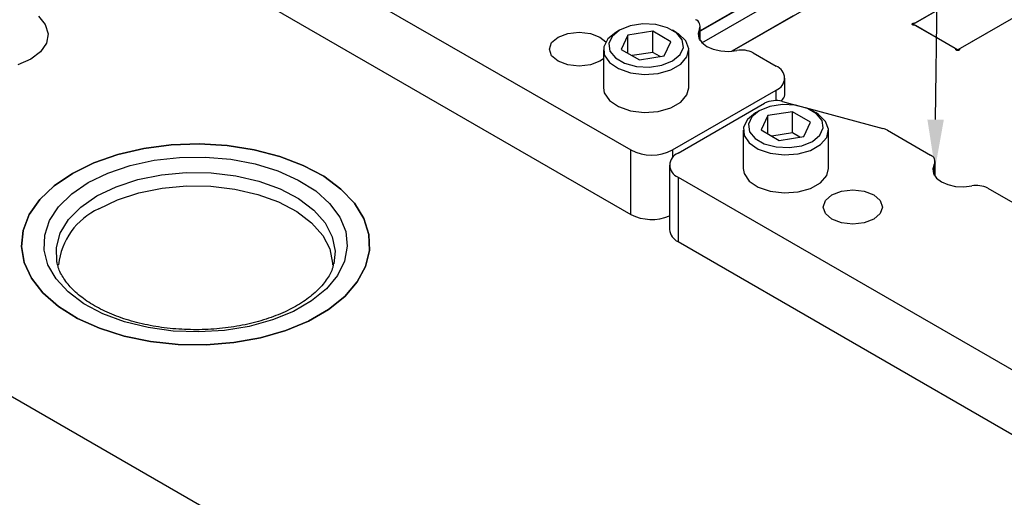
# Model space of a CAD drawing. Header units: inches. Extents: x 1880 to 2363, y -453 to -54.
# Tile 892 of 1056: x 2069.28 to 2072.39, y -68.45 to -66.94. Entities that reach past the tile are written whole.
import ezdxf

# ---------------------------------------------------------------- set-up
doc = ezdxf.new("R2010")
doc.units = ezdxf.units.IN
doc.header["$LTSCALE"] = 0.5
doc.header["$MEASUREMENT"] = 0
for name, color, linetype in [('DIE-M-S', 8, 'Continuous'), ('DIE-M-S2', 1, 'Continuous'), ('DSS-M-S', 53, 'Continuous'), ('RAI-M-S', 8, 'Continuous'), ('SID-M-S', 105, 'Continuous'), ('SVD-M-S', 8, 'Continuous')]:
    doc.layers.add(name, color=color, linetype=linetype)

msp = doc.modelspace()

# ---------------------------------------------------------------- linework, layer by layer
at = {"layer": 'DIE-M-S', "linetype": 'Continuous', "lineweight": 25}
for p, q in [((2071.53326, -67.04027), (2072.00422, -66.76838)), ((2072.11393, -66.94998), (2072.37229, -66.80082)), ((2072.58393, -66.84193), (2072.25535, -67.03162)), ((2069.34003, -66.92923), (2069.36196, -66.95585)), ((2069.36196, -66.95585), (2069.37063, -66.9849)), ((2072.10318, -66.95445), (2072.10366, -66.95309)), ((2072.10366, -66.95581), (2072.10318, -66.95445)), ((2072.10366, -66.95309), (2072.10503, -66.95195)), ((2072.10503, -66.95695), (2072.10366, -66.95581)), ((2072.10503, -66.95195), (2072.10706, -66.95121)), ((2072.10706, -66.95769), (2072.10503, -66.95695)), ((2072.10706, -66.95121), (2072.10943, -66.95099)), ((2072.10943, -66.95791), (2072.10706, -66.95769)), ((2072.10943, -66.95099), (2072.10943, -66.95257)), ((2072.23986, -67.03162), (2072.11393, -66.95892)), ((2069.37063, -66.9849), (2069.36541, -67.01423)), ((2069.34668, -67.04165), (2069.31582, -67.06514)), ((2069.36541, -67.01423), (2069.34668, -67.04165)), ((2072.24161, -67.03456), (2072.24161, -67.03407)), ((2072.24161, -67.03421), (2072.24161, -67.0345)), ((2072.24199, -67.03558), (2072.24161, -67.03421)), ((2072.24327, -67.03675), (2072.24199, -67.03558)), ((2072.24525, -67.03754), (2072.24327, -67.03675)), ((2072.2476, -67.03782), (2072.24525, -67.03754)), ((2072.24996, -67.03754), (2072.2476, -67.03782)), ((2072.25193, -67.03675), (2072.24996, -67.03754)), ((2072.25322, -67.03558), (2072.25193, -67.03675)), ((2072.2536, -67.03421), (2072.25322, -67.03558)), ((2072.25359, -67.03407), (2072.25359, -67.03456)), ((2072.2536, -67.03421), (2072.2536, -67.0345)), ((2069.31582, -67.06514), (2069.27514, -67.08295)), ((2067.86449, -67.32945), (2075.01687, -71.45843)), ((2069.67334, -67.34815), (2069.59105, -67.36727)), ((2069.75987, -67.3369), (2069.67334, -67.34815)), ((2069.84841, -67.3338), (2069.75987, -67.3369)), ((2069.93667, -67.33895), (2069.84841, -67.3338)), ((2070.02235, -67.35221), (2069.93667, -67.33895)), ((2070.10324, -67.37322), (2070.02235, -67.35221)), ((2069.59105, -67.36727), (2069.51514, -67.39376)), ((2070.17724, -67.40146), (2070.10324, -67.37322)), ((2069.51514, -67.39376), (2069.44757, -67.42694)), ((2070.24244, -67.43618), (2070.17724, -67.40146)), ((2069.44757, -67.42694), (2069.3901, -67.46594)), ((2070.29714, -67.47649), (2070.24244, -67.43618)), ((2069.3901, -67.46594), (2069.34421, -67.50976)), ((2070.33994, -67.52134), (2070.29714, -67.47649)), ((2069.34421, -67.50976), (2069.31109, -67.55727)), ((2070.36972, -67.56958), (2070.33994, -67.52134)), ((2069.31109, -67.55727), (2069.2916, -67.60722)), ((2070.3857, -67.61995), (2070.36972, -67.56958)), ((2069.2916, -67.60722), (2069.28625, -67.65834)), ((2070.38749, -67.67114), (2070.3857, -67.61995)), ((2069.28625, -67.65834), (2069.29516, -67.70929)), ((2070.37503, -67.72184), (2070.38749, -67.67114)), ((2069.29516, -67.70929), (2069.31812, -67.75875)), ((2070.34864, -67.77073), (2070.37503, -67.72184)), ((2069.31812, -67.75875), (2069.35453, -67.80544)), ((2070.30901, -67.81654), (2070.34864, -67.77073)), ((2069.35453, -67.80544), (2069.40343, -67.84816)), ((2070.25716, -67.85809), (2070.30901, -67.81654)), ((2069.40343, -67.84816), (2069.46358, -67.8858)), ((2070.19443, -67.8943), (2070.25716, -67.85809)), ((2069.46358, -67.8858), (2069.53341, -67.91738)), ((2070.12246, -67.92423), (2070.19443, -67.8943)), ((2069.53341, -67.91738), (2069.6111, -67.94209)), ((2069.6111, -67.94209), (2069.69466, -67.95928)), ((2069.95842, -67.96235), (2070.04311, -67.94711)), ((2070.04311, -67.94711), (2070.12246, -67.92423)), ((2069.69466, -67.95928), (2069.78191, -67.96851)), ((2069.78191, -67.96851), (2069.87059, -67.96954)), ((2069.87059, -67.96954), (2069.95842, -67.96235))]:
    msp.add_line(p, q, dxfattribs=at)
for centre, radius, start, end in [((2072.10982, -66.94223), 0.00877, 267.45052, 297.91355), ((2072.10982, -66.96667), 0.00877, 62.08645, 92.54948), ((2072.23867, -67.0343), 0.00294, 1.82355, 66.23381), ((2072.25653, -67.0343), 0.00294, 113.76619, 178.17645)]:
    msp.add_arc(centre, radius, start, end, dxfattribs=at)
at = {"layer": 'DIE-M-S2', "linetype": 'Continuous', "lineweight": 25}
for p, q in [((2071.93212, -66.68898), (2071.43337, -66.9769)), ((2072.10618, -66.95445), (2072.37229, -66.80082)), ((2072.57994, -66.84423), (2072.2476, -67.03609)), ((2071.62095, -66.86718), (2071.43337, -66.97547)), ((2071.4385, -67.01333), (2071.65631, -66.88759)), ((2071.72702, -66.92841), (2071.53326, -67.04027)), ((2072.2476, -67.03609), (2072.10618, -66.95445)), ((2072.10618, -66.95445), (2072.10618, -66.95745)), ((2072.2476, -67.03609), (2072.2476, -67.03782))]:
    msp.add_line(p, q, dxfattribs=at)
at = {"layer": 'DSS-M-S', "linetype": 'Continuous', "lineweight": 25}
for p, q in [((2069.59105, -67.36727), (2069.67334, -67.34815)), ((2069.67334, -67.34815), (2069.75987, -67.3369)), ((2069.75987, -67.3369), (2069.84841, -67.3338)), ((2069.84841, -67.3338), (2069.93667, -67.33895)), ((2069.93667, -67.33895), (2070.02235, -67.35221)), ((2070.02235, -67.35221), (2070.10324, -67.37322)), ((2069.51514, -67.39376), (2069.59105, -67.36727)), ((2069.63037, -67.40192), (2069.70654, -67.38532)), ((2069.70654, -67.38532), (2069.78647, -67.3764)), ((2069.78647, -67.3764), (2069.86786, -67.3754)), ((2069.86786, -67.3754), (2069.94838, -67.38236)), ((2069.94838, -67.38236), (2070.0257, -67.39707)), ((2070.10324, -67.37322), (2070.17724, -67.40146)), ((2069.44757, -67.42694), (2069.51514, -67.39376)), ((2069.56015, -67.4257), (2069.63037, -67.40192)), ((2070.0257, -67.39707), (2070.0976, -67.41911)), ((2070.17724, -67.40146), (2070.24244, -67.43618)), ((2069.3901, -67.46594), (2069.44757, -67.42694)), ((2069.49791, -67.456), (2069.56015, -67.4257)), ((2069.58605, -67.46912), (2069.65485, -67.44659)), ((2069.65485, -67.44659), (2069.72951, -67.43151)), ((2069.72951, -67.43151), (2069.80764, -67.42436)), ((2069.80764, -67.42436), (2069.88672, -67.42539)), ((2069.88672, -67.42539), (2069.96421, -67.43455)), ((2069.96421, -67.43455), (2070.03762, -67.45155)), ((2070.0976, -67.41911), (2070.16201, -67.44786)), ((2070.16201, -67.44786), (2070.21708, -67.48247)), ((2070.24244, -67.43618), (2070.29714, -67.47649)), ((2069.34421, -67.50976), (2069.3901, -67.46594)), ((2069.44543, -67.49193), (2069.49791, -67.456)), ((2069.52533, -67.49839), (2069.58605, -67.46912)), ((2069.65822, -67.4886), (2069.7315, -67.4738)), ((2069.7315, -67.4738), (2069.80818, -67.46678)), ((2069.80818, -67.46678), (2069.8858, -67.46779)), ((2069.8858, -67.46779), (2069.96187, -67.47678)), ((2069.96187, -67.47678), (2070.03393, -67.49347)), ((2070.03762, -67.45155), (2070.1046, -67.47584)), ((2070.1046, -67.47584), (2070.16299, -67.50665)), ((2070.29714, -67.47649), (2070.33994, -67.52134)), ((2069.31109, -67.55727), (2069.34421, -67.50976)), ((2069.40423, -67.53246), (2069.44543, -67.49193)), ((2069.47463, -67.53344), (2069.52533, -67.49839)), ((2069.53109, -67.53944), (2069.59069, -67.51072)), ((2069.59069, -67.51072), (2069.65822, -67.4886)), ((2070.03393, -67.49347), (2070.09967, -67.51731)), ((2070.16299, -67.50665), (2070.21091, -67.54298)), ((2070.21708, -67.48247), (2070.26123, -67.52196)), ((2069.37548, -67.57643), (2069.40423, -67.53246)), ((2069.4356, -67.57316), (2069.47463, -67.53344)), ((2070.09967, -67.51731), (2070.15697, -67.54755)), ((2070.26123, -67.52196), (2070.29318, -67.56519)), ((2070.33994, -67.52134), (2070.36972, -67.56958)), ((2069.2916, -67.60722), (2069.31109, -67.55727)), ((2069.40947, -67.61626), (2069.4356, -67.57316)), ((2070.15697, -67.54755), (2070.20401, -67.58321)), ((2070.21091, -67.54298), (2070.24682, -67.58367)), ((2070.29318, -67.56519), (2070.31202, -67.61091)), ((2070.36972, -67.56958), (2070.3857, -67.61995)), ((2069.36003, -67.62258), (2069.37548, -67.57643)), ((2070.20401, -67.58321), (2070.23925, -67.62315)), ((2070.24682, -67.58367), (2070.26957, -67.6274)), ((2069.28625, -67.65834), (2069.2916, -67.60722)), ((2069.3583, -67.66956), (2069.36003, -67.62258)), ((2069.3971, -67.66136), (2069.40947, -67.61626)), ((2070.23925, -67.62315), (2070.26158, -67.66608)), ((2070.26957, -67.6274), (2070.27842, -67.67278)), ((2070.31202, -67.61091), (2070.3172, -67.65781)), ((2070.3857, -67.61995), (2070.38749, -67.67114)), ((2069.29516, -67.70929), (2069.28625, -67.65834)), ((2069.39887, -67.70701), (2069.3971, -67.66136)), ((2070.26158, -67.66608), (2070.27028, -67.71062)), ((2070.3172, -67.65781), (2070.30857, -67.70455)), ((2069.37035, -67.71604), (2069.3583, -67.66956)), ((2070.27842, -67.67278), (2070.27448, -67.71293)), ((2070.38749, -67.67114), (2070.37503, -67.72184)), ((2069.31812, -67.75875), (2069.29516, -67.70929)), ((2069.39584, -67.76068), (2069.37035, -67.71604)), ((2069.39954, -67.71025), (2069.39887, -67.70701)), ((2069.40097, -67.71624), (2069.39954, -67.71025)), ((2070.27028, -67.71062), (2070.27039, -67.71622)), ((2070.30857, -67.70455), (2070.28639, -67.74977)), ((2070.37503, -67.72184), (2070.34864, -67.77073)), ((2069.35453, -67.80544), (2069.31812, -67.75875)), ((2070.28639, -67.74977), (2070.25129, -67.79217)), ((2069.43402, -67.80219), (2069.39584, -67.76068)), ((2070.34864, -67.77073), (2070.30901, -67.81654)), ((2069.40343, -67.84816), (2069.35453, -67.80544)), ((2069.48381, -67.83937), (2069.43402, -67.80219)), ((2070.25129, -67.79217), (2070.20428, -67.83054)), ((2070.30901, -67.81654), (2070.25716, -67.85809)), ((2069.46358, -67.8858), (2069.40343, -67.84816)), ((2069.54377, -67.87116), (2069.48381, -67.83937)), ((2070.20428, -67.83054), (2070.14671, -67.86377)), ((2069.61217, -67.89665), (2069.54377, -67.87116)), ((2070.14671, -67.86377), (2070.08025, -67.89091)), ((2070.25716, -67.85809), (2070.19443, -67.8943)), ((2069.53341, -67.91738), (2069.46358, -67.8858)), ((2069.68705, -67.9151), (2069.61217, -67.89665)), ((2069.76626, -67.92597), (2069.68705, -67.9151)), ((2070.00679, -67.91118), (2069.92846, -67.92398)), ((2070.08025, -67.89091), (2070.00679, -67.91118)), ((2070.19443, -67.8943), (2070.12246, -67.92423)), ((2069.6111, -67.94209), (2069.53341, -67.91738)), ((2069.69466, -67.95928), (2069.6111, -67.94209)), ((2069.8475, -67.92896), (2069.76626, -67.92597)), ((2069.92846, -67.92398), (2069.8475, -67.92896)), ((2070.04311, -67.94711), (2069.95842, -67.96235)), ((2070.12246, -67.92423), (2070.04311, -67.94711)), ((2069.78191, -67.96851), (2069.69466, -67.95928)), ((2069.87059, -67.96954), (2069.78191, -67.96851)), ((2069.95842, -67.96235), (2069.87059, -67.96954))]:
    msp.add_line(p, q, dxfattribs=at)
msp.add_arc((2069.61981, -67.737), 0.21656, 114.18443, 174.49542, dxfattribs=at)
msp.add_open_spline([(2070.27323, -67.71243), (2070.27261, -67.71669), (2070.27034, -67.73229), (2070.25484, -67.76049), (2070.22649, -67.79586), (2070.18563, -67.82946), (2070.13546, -67.85906), (2070.0769, -67.88387), (2070.01151, -67.90311), (2069.94105, -67.9161), (2069.86754, -67.92239), (2069.79308, -67.92173), (2069.71989, -67.91414), (2069.65012, -67.89989), (2069.58585, -67.8795), (2069.52891, -67.85374), (2069.48099, -67.82365), (2069.44298, -67.79044), (2069.41685, -67.75549), (2069.40339, -67.73022), (2069.40161, -67.71692), (2069.40138, -67.71522)], degree=3, knots=[0, 0, 0, 0, 0.0209664, 0.0767016, 0.1359809, 0.1935179, 0.2504866, 0.307398, 0.364436, 0.4216468, 0.4789932, 0.5364094, 0.5938187, 0.6511211, 0.7082397, 0.7651077, 0.8216968, 0.8780913, 0.9345298, 0.9916719, 1, 1, 1, 1], dxfattribs=at)
at = {"layer": 'RAI-M-S', "linetype": 'Continuous', "lineweight": 25}
for p, q in [((2068.79992, -65.95912), (2071.21398, -67.35272)), ((2068.79992, -66.16325), (2071.21398, -67.55686)), ((2071.01406, -66.98351), (2071.04993, -66.97939)), ((2071.04993, -66.97939), (2071.08581, -66.98351)), ((2071.43089, -66.96965), (2071.42631, -66.98431)), ((2071.43089, -67.0034), (2071.43089, -66.96965)), ((2071.43337, -67.00727), (2071.43337, -66.96067)), ((2070.95618, -67.03351), (2070.96332, -67.0128)), ((2070.96332, -67.0128), (2070.98364, -66.99524)), ((2070.98364, -66.99524), (2071.01406, -66.98351)), ((2071.08581, -66.98351), (2071.11622, -66.99524)), ((2071.11622, -66.99524), (2071.13443, -67.01006)), ((2071.42631, -66.98431), (2071.4288, -66.99914)), ((2071.4288, -66.99914), (2071.43819, -67.01301)), ((2071.43819, -67.01301), (2071.45376, -67.0249)), ((2070.96332, -67.05422), (2070.95618, -67.03351)), ((2071.45376, -67.0249), (2071.47434, -67.03388)), ((2071.47434, -67.03388), (2071.49838, -67.0393)), ((2071.49838, -67.0393), (2071.52407, -67.04074)), ((2071.52407, -67.04074), (2071.54947, -67.0381)), ((2070.98364, -67.07178), (2070.96332, -67.05422)), ((2071.01406, -67.08351), (2070.98364, -67.07178)), ((2071.11622, -67.07178), (2071.08581, -67.08351)), ((2071.12706, -67.06427), (2071.11622, -67.07178)), ((2071.60038, -67.04512), (2071.6736, -67.08739)), ((2071.04993, -67.08763), (2071.01406, -67.08351)), ((2071.08581, -67.08351), (2071.04993, -67.08763)), ((2071.70084, -67.17836), (2071.70084, -67.12535)), ((2071.3455, -67.35272), (2071.6736, -67.16332)), ((2071.6736, -67.19647), (2071.6736, -67.16332)), ((2071.69338, -67.19917), (2071.74299, -67.21252)), ((2071.36318, -67.36293), (2071.63689, -67.20492)), ((2071.76475, -67.21838), (2072.01113, -67.2847)), ((2072.02535, -67.29045), (2072.16119, -67.36887)), ((2071.21398, -67.55686), (2071.21398, -67.35272)), ((2071.3455, -67.35272), (2071.3455, -67.37718)), ((2071.33594, -67.40089), (2071.33594, -67.60503)), ((2072.17335, -67.39826), (2072.16877, -67.41292)), ((2072.16877, -67.41292), (2072.17127, -67.42775)), ((2072.17335, -67.43202), (2072.17335, -67.39826)), ((2072.17583, -67.43589), (2072.17583, -67.38928)), ((2071.36318, -67.43886), (2073.77724, -68.83246)), ((2071.36318, -67.43886), (2071.36318, -67.64299)), ((2072.17127, -67.42775), (2072.18065, -67.44163)), ((2072.18065, -67.44163), (2072.19622, -67.45351)), ((2071.88026, -67.48356), (2071.91614, -67.47944)), ((2071.91614, -67.47944), (2071.95202, -67.48356)), ((2072.19622, -67.45351), (2072.21681, -67.4625)), ((2072.21681, -67.4625), (2072.24085, -67.46792)), ((2072.24085, -67.46792), (2072.26653, -67.46936)), ((2072.26653, -67.46936), (2072.29193, -67.46671)), ((2072.34284, -67.47373), (2072.58545, -67.61379)), ((2071.82952, -67.51285), (2071.84985, -67.49529)), ((2071.84985, -67.49529), (2071.88026, -67.48356)), ((2071.95202, -67.48356), (2071.98243, -67.49529)), ((2071.98243, -67.49529), (2072.00275, -67.51285)), ((2071.82239, -67.53356), (2071.82952, -67.51285)), ((2071.82952, -67.55427), (2071.82239, -67.53356)), ((2072.00275, -67.51285), (2072.00989, -67.53356)), ((2072.00989, -67.53356), (2072.00275, -67.55427)), ((2071.84985, -67.57183), (2071.82952, -67.55427)), ((2071.88026, -67.58356), (2071.84985, -67.57183)), ((2071.98243, -67.57183), (2071.95202, -67.58356)), ((2072.00275, -67.55427), (2071.98243, -67.57183)), ((2071.91614, -67.58768), (2071.88026, -67.58356)), ((2071.95202, -67.58356), (2071.91614, -67.58768)), ((2071.36318, -67.64299), (2073.77724, -69.0366))]:
    msp.add_line(p, q, dxfattribs=at)
for centre, radius, start, end in [((2071.41128, -66.96055), 0.02162, 335.11499, 69.85575), ((2071.56495, -67.11388), 0.07735, 62.74366, 101.54852), ((2071.65919, -67.12535), 0.04061, 290.78342, 69.21658), ((2071.67252, -67.27452), 0.07818, 74.52122, 117.10318), ((2071.99615, -67.34223), 0.05944, 60.57509, 75.4057), ((2071.27974, -67.22581), 0.14294, 242.60967, 297.39033), ((2071.37759, -67.40089), 0.04061, 110.78342, 249.21658), ((2072.15375, -67.38916), 0.02162, 335.11499, 69.85575), ((2072.30742, -67.54249), 0.07735, 62.74366, 101.54852), ((2071.28015, -67.42777), 0.14506, 242.86065, 292.61925), ((2071.38248, -67.60039), 0.04677, 185.6948, 245.62534)]:
    msp.add_arc(centre, radius, start, end, dxfattribs=at)
msp.add_ellipse((2071.60784, -67.1979), major_axis=(0.09267, 0.02234), ratio=0.3494348, start_param=5.6764329, end_param=6.1991428, dxfattribs=at)
at = {"layer": 'SID-M-S'}
msp.add_line((2072.17773, -67.2566), (2072.24868, -61.40919), dxfattribs=at)
msp.add_solid([(2072.20373, -67.25691), (2072.17583, -67.41258), (2072.20373, -67.25691), (2072.15173, -67.25628)], dxfattribs=at)
at = {"layer": 'SVD-M-S', "linetype": 'Continuous', "lineweight": 25}
for p, q in [((2071.16661, -66.98034), (2071.14078, -67.00122)), ((2071.1782, -66.97364), (2071.15458, -66.99312)), ((2071.17819, -66.97365), (2071.16659, -66.98035)), ((2071.21194, -66.96001), (2071.1782, -66.97364)), ((2071.28308, -66.97678), (2071.20465, -66.98892)), ((2071.25173, -66.95385), (2071.21194, -66.96001)), ((2071.29276, -66.95592), (2071.25173, -66.95385)), ((2071.34049, -67.00993), (2071.28308, -66.97678)), ((2071.28308, -67.04374), (2071.28308, -66.97678)), ((2071.33009, -66.96597), (2071.29276, -66.95592)), ((2071.35922, -66.98279), (2071.33009, -66.96597)), ((2071.35754, -66.98035), (2071.34594, -66.97365)), ((2071.36508, -66.98508), (2071.35754, -66.98035)), ((2071.14078, -67.00122), (2071.1281, -67.02581)), ((2071.15458, -66.99312), (2071.14392, -67.01609)), ((2071.20465, -66.98892), (2071.18364, -67.03419)), ((2071.20465, -67.04632), (2071.20465, -66.98892)), ((2071.31947, -67.0552), (2071.34049, -67.00993)), ((2071.37662, -67.00434), (2071.35922, -66.98279)), ((2071.38783, -67.00712), (2071.36508, -66.98508)), ((2071.38021, -67.02802), (2071.37662, -67.00434)), ((2071.39695, -67.03223), (2071.38783, -67.00712)), ((2071.12706, -67.03545), (2071.12706, -67.15597)), ((2071.1281, -67.02581), (2071.12994, -67.05144)), ((2071.14392, -67.01609), (2071.14751, -67.03978)), ((2071.14751, -67.03978), (2071.16491, -67.06133)), ((2071.18364, -67.03419), (2071.24105, -67.06733)), ((2071.28308, -67.04374), (2071.21771, -67.05385)), ((2071.30642, -67.05722), (2071.28308, -67.04374)), ((2071.36955, -67.05099), (2071.38021, -67.02802)), ((2071.39145, -67.05769), (2071.39695, -67.03223)), ((2071.39706, -67.15597), (2071.39706, -67.03545)), ((2071.12994, -67.05144), (2071.14609, -67.07534)), ((2071.14609, -67.07534), (2071.17481, -67.09492)), ((2071.16491, -67.06133), (2071.19404, -67.07814)), ((2071.24105, -67.06733), (2071.31947, -67.0552)), ((2071.31219, -67.08411), (2071.34593, -67.07047)), ((2071.34593, -67.07047), (2071.36955, -67.05099)), ((2071.37193, -67.08073), (2071.39145, -67.05769)), ((2071.17481, -67.09492), (2071.21299, -67.10805)), ((2071.19404, -67.07814), (2071.23137, -67.08819)), ((2071.23137, -67.08819), (2071.2724, -67.09026)), ((2071.2724, -67.09026), (2071.31219, -67.08411)), ((2071.30059, -67.11014), (2071.34051, -67.09888)), ((2071.34051, -67.09888), (2071.37193, -67.08073)), ((2071.21299, -67.10805), (2071.25649, -67.11332)), ((2071.25649, -67.11332), (2071.30059, -67.11014)), ((2071.12706, -67.15597), (2071.12994, -67.17196)), ((2071.39145, -67.17821), (2071.39706, -67.15597)), ((2071.12994, -67.17196), (2071.14609, -67.19586)), ((2071.14609, -67.19586), (2071.17481, -67.21544)), ((2071.37193, -67.20126), (2071.39145, -67.17821)), ((2071.17481, -67.21544), (2071.21299, -67.22857)), ((2071.21299, -67.22857), (2071.25649, -67.23384)), ((2071.25649, -67.23384), (2071.30059, -67.23066)), ((2071.30059, -67.23066), (2071.34051, -67.2194)), ((2071.34051, -67.2194), (2071.37193, -67.20126)), ((2071.62014, -67.22877), (2071.59652, -67.24825)), ((2071.62013, -67.22878), (2071.60853, -67.23548)), ((2071.65388, -67.21513), (2071.62014, -67.22877)), ((2071.69367, -67.20898), (2071.65388, -67.21513)), ((2071.7347, -67.21105), (2071.69367, -67.20898)), ((2071.77203, -67.2211), (2071.7347, -67.21105)), ((2071.80116, -67.23791), (2071.77203, -67.2211)), ((2071.79948, -67.23548), (2071.78788, -67.22878)), ((2071.58272, -67.25635), (2071.57004, -67.28094)), ((2071.60855, -67.23547), (2071.58272, -67.25635)), ((2071.59652, -67.24825), (2071.58586, -67.27122)), ((2071.6466, -67.24404), (2071.62558, -67.28932)), ((2071.72502, -67.23191), (2071.6466, -67.24404)), ((2071.6466, -67.30145), (2071.6466, -67.24404)), ((2071.78243, -67.26505), (2071.72502, -67.23191)), ((2071.72502, -67.29887), (2071.72502, -67.23191)), ((2071.80702, -67.24021), (2071.79948, -67.23548)), ((2071.81857, -67.25946), (2071.80116, -67.23791)), ((2071.82977, -67.26225), (2071.80702, -67.24021)), ((2071.82216, -67.28315), (2071.81857, -67.25946)), ((2071.83889, -67.28736), (2071.82977, -67.26225)), ((2071.56901, -67.29058), (2071.56901, -67.4111)), ((2071.57004, -67.28094), (2071.57188, -67.30657)), ((2071.58586, -67.27122), (2071.58945, -67.29491)), ((2071.62558, -67.28932), (2071.68299, -67.32246)), ((2071.76142, -67.31033), (2071.78243, -67.26505)), ((2071.81149, -67.30612), (2071.82216, -67.28315)), ((2071.83339, -67.31281), (2071.83889, -67.28736)), ((2071.83901, -67.4111), (2071.83901, -67.29058)), ((2071.57188, -67.30657), (2071.58803, -67.33047)), ((2071.58945, -67.29491), (2071.60686, -67.31646)), ((2071.60686, -67.31646), (2071.63598, -67.33327)), ((2071.72502, -67.29887), (2071.65965, -67.30898)), ((2071.68299, -67.32246), (2071.76142, -67.31033)), ((2071.74837, -67.31235), (2071.72502, -67.29887)), ((2071.78787, -67.3256), (2071.81149, -67.30612)), ((2071.81388, -67.33586), (2071.83339, -67.31281)), ((2071.58803, -67.33047), (2071.61676, -67.35005)), ((2071.61676, -67.35005), (2071.65493, -67.36318)), ((2071.63598, -67.33327), (2071.67331, -67.34332)), ((2071.67331, -67.34332), (2071.71434, -67.34539)), ((2071.71434, -67.34539), (2071.75413, -67.33924)), ((2071.74253, -67.36527), (2071.78245, -67.354)), ((2071.75413, -67.33924), (2071.78787, -67.3256)), ((2071.78245, -67.354), (2071.81388, -67.33586)), ((2071.65493, -67.36318), (2071.69843, -67.36844)), ((2071.69843, -67.36844), (2071.74253, -67.36527)), ((2071.56901, -67.4111), (2071.57188, -67.42709)), ((2071.83339, -67.43333), (2071.83901, -67.4111)), ((2071.57188, -67.42709), (2071.58803, -67.45099)), ((2071.81388, -67.45638), (2071.83339, -67.43333)), ((2071.58803, -67.45099), (2071.61676, -67.47057)), ((2071.61676, -67.47057), (2071.65493, -67.4837)), ((2071.74253, -67.48579), (2071.78245, -67.47452)), ((2071.78245, -67.47452), (2071.81388, -67.45638)), ((2071.65493, -67.4837), (2071.69843, -67.48896)), ((2071.69843, -67.48896), (2071.74253, -67.48579))]:
    msp.add_line(p, q, dxfattribs=at)

doc.saveas('drawing.dxf')
